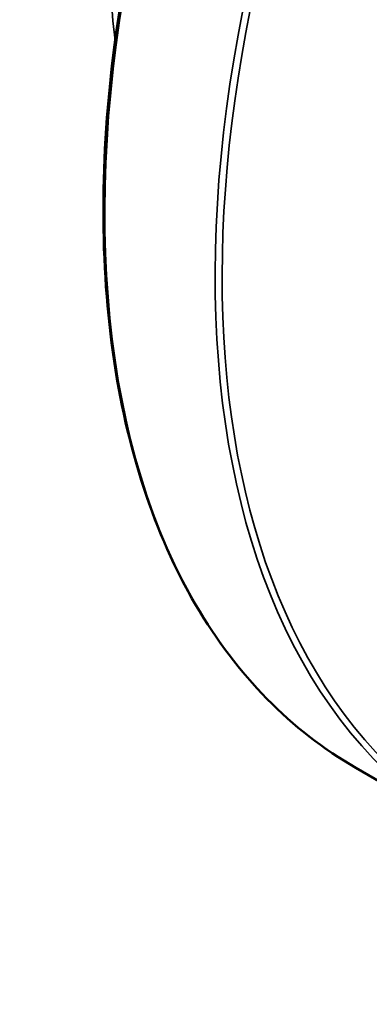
# Model space of a CAD drawing. Header units: millimetres. Extents: x 50 to 3176, y 50 to 2109.
# Tile 745 of 817: x 2043 to 2053, y 1594 to 1623. Entities that reach past the tile are written whole.
import ezdxf

# ---------------------------------------------------------------- set-up
doc = ezdxf.new("R2010")
doc.units = ezdxf.units.MM
doc.header["$LTSCALE"] = 10
doc.layers.add('Visible (ISO)', color=7, linetype='Continuous', lineweight=50)
doc.layers.add('Visible Narrow (ISO)', color=7, linetype='Continuous', lineweight=35)

msp = doc.modelspace()

# ---------------------------------------------------------------- linework, layer by layer
at = {"layer": 'Visible (ISO)'}
msp.add_line((2056.2054, 1598.8265), (2052.882, 1600.7453), dxfattribs=at)
msp.add_open_spline([(2052.882, 1600.7453), (2050.9353, 1601.8692), (2049.3014, 1603.5327), (2046.8174, 1607.7731), (2045.9715, 1610.3545), (2045.1546, 1616.1779), (2045.1873, 1619.4222), (2046.1302, 1626.2389), (2047.0404, 1629.8104), (2049.6449, 1636.9183), (2051.3385, 1640.4536), (2055.3378, 1647.1317), (2057.6426, 1650.2734), (2062.632, 1655.8466), (2065.3156, 1658.277), (2070.7926, 1662.1803), (2073.5852, 1663.6522), (2078.9976, 1665.4838), (2081.6171, 1665.8439), (2084.7298, 1665.5614), (2085.4222, 1665.4464), (2086.0923, 1665.2815)], degree=3, knots=[3.9269908, 3.9269908, 3.9269908, 3.9269908, 4.2443875, 4.2443875, 4.5636488, 4.5636488, 4.8842478, 4.8842478, 5.2049159, 5.2049159, 5.5254662, 5.5254662, 5.8459742, 5.8459742, 6.1665415, 6.1665415, 6.4872271, 6.4872271, 6.8077301, 6.8077301, 6.9027018, 6.9027018, 6.9027018, 6.9027018], dxfattribs=at)
at = {"layer": 'Visible Narrow (ISO)'}
for centre, major_axis, start_param, end_param in [((2071.132, 1632.3552), (18.25, 31.6099), 0.1658817, 3.1415927), ((2074.4554, 1630.4364), (-18.25, -31.6099), 3.3074743, 6.2831853), ((2074.5615, 1630.3752), (-18.175, -31.48), 3.3074743, 7.4725775), ((2064.3084, 1636.2948), (-13.3222, -23.0747), 3.7945863, 5.6301917)]:
    msp.add_ellipse(centre, major_axis=major_axis, ratio=0.5773503, start_param=start_param, end_param=end_param, dxfattribs=at)

doc.saveas('drawing.dxf')
